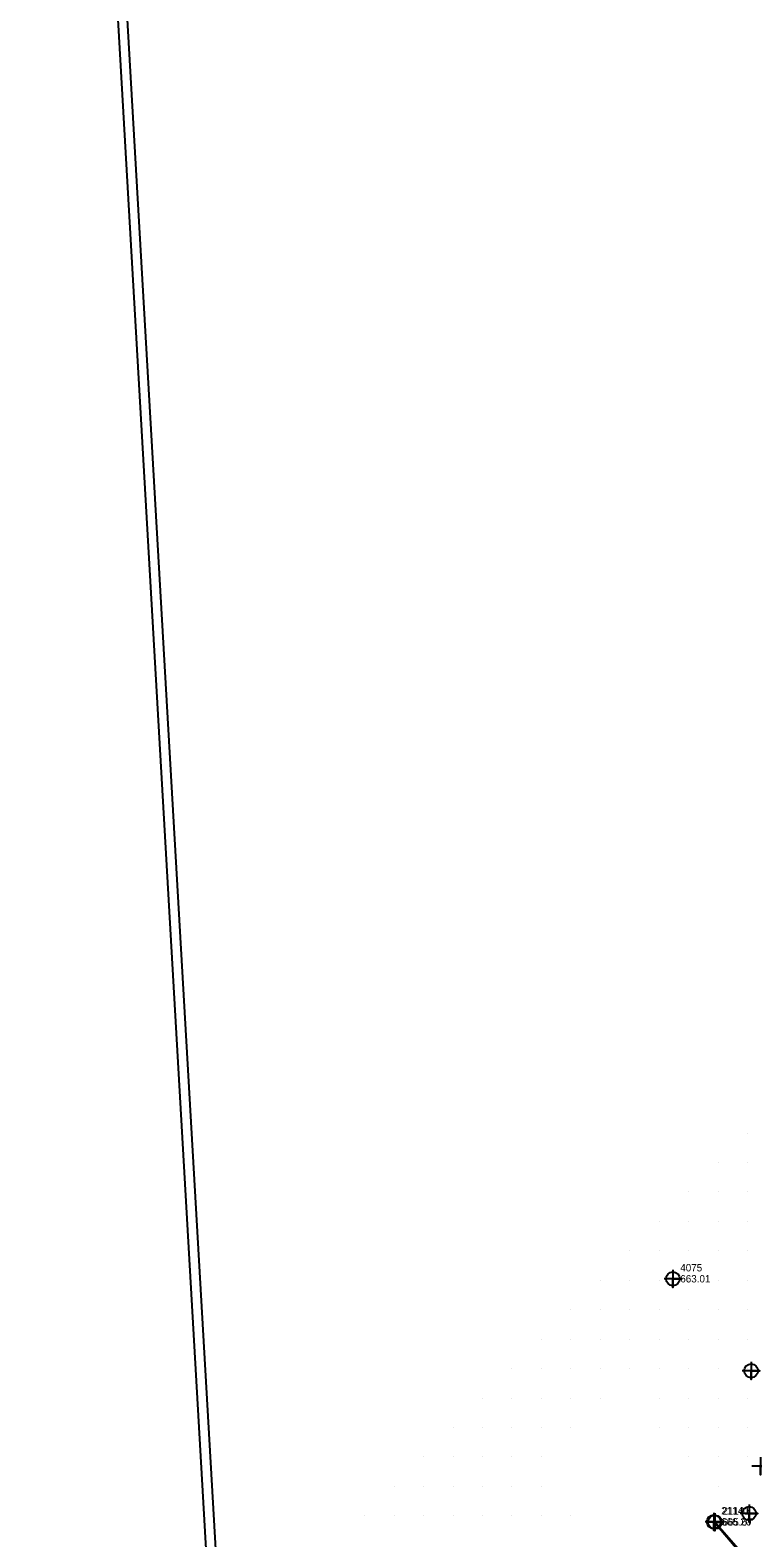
# Model space of a CAD drawing. Extents: x 1331606 to 1438728, y -485208 to 1373898.
# Drawn here: x 1378851 to 1379097, y 552858 to 553370 of the extents above; entities that cross this region are included whole.
import ezdxf

# ---------------------------------------------------------------- set-up
doc = ezdxf.new("R2010")
doc.units = 0
for name, color, linetype in [('Exist DTM Breakline', 7, 'Continuous'), ('Exist DTM Breakline Cogo Elevation', 7, 'Continuous'), ('Exist DTM Breakline Cogo Number', 7, 'Continuous'), ('Exist DTM Breakline Cogo Point CELL', 7, 'Continuous'), ('Exist DTM QL2 LIDAR Elevation Point', 7, 'Continuous'), ('Exist DTM Regular Point CELL', 7, 'Continuous'), ('Exist Roads EOP Cogo Elevation', 7, 'Continuous'), ('Exist Roads EOP Cogo Number', 7, 'Continuous'), ('Exist Roads EOP Cogo Point CELL', 7, 'Continuous'), ('Exist Roads EOP Other', 7, 'Continuous'), ('Exist Roads EOP Other Cogo Elevation', 7, 'Continuous'), ('Exist Roads EOP Other Cogo Number', 7, 'Continuous'), ('Exist Roads EOP Other Cogo Point CELL', 7, 'Continuous')]:
    doc.layers.add(name, color=color, linetype=linetype)

msp = doc.modelspace()

# ---------------------------------------------------------------- linework, layer by layer
at = {"layer": 'Exist DTM Breakline'}
msp.add_line((1379093.1038, 552852.1495), (1379083.8185, 552862.9564), dxfattribs=at)
at = {"layer": 'Exist DTM Breakline Cogo Point CELL'}
msp.add_lwpolyline([(1379083.8185, 552865.9564000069), (1379083.8185, 552859.9564000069), (1379083.8185, 552862.9564000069), (1379086.8185, 552862.9564000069), (1379080.8185, 552862.9564000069)], dxfattribs=at)
msp.add_circle((1379083.8185, 552862.9564000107), 2.344041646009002, dxfattribs=at)
at = {"layer": 'Exist DTM QL2 LIDAR Elevation Point'}
for p, q in [((1379094.925024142, 552995.0769635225), (1379094.925024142, 552995.0769635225)), ((1379084.9234932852, 552985.0754326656), (1379084.9234932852, 552985.0754326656)), ((1379094.925024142, 552985.0754326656), (1379094.925024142, 552985.0754326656)), ((1379074.9219624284, 552975.0739018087), (1379074.9219624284, 552975.0739018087)), ((1379084.9234932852, 552975.0739018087), (1379084.9234932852, 552975.0739018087)), ((1379094.925024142, 552975.0739018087), (1379094.925024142, 552975.0739018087)), ((1379064.9204315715, 552965.0723709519), (1379064.9204315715, 552965.0723709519)), ((1379074.9219624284, 552965.0723709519), (1379074.9219624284, 552965.0723709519)), ((1379084.9234932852, 552965.0723709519), (1379084.9234932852, 552965.0723709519)), ((1379094.925024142, 552965.0723709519), (1379094.925024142, 552965.0723709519)), ((1379054.9189007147, 552955.070840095), (1379054.9189007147, 552955.070840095)), ((1379064.9204315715, 552955.070840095), (1379064.9204315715, 552955.070840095)), ((1379074.9219624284, 552955.070840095), (1379074.9219624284, 552955.070840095)), ((1379084.9234932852, 552955.070840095), (1379084.9234932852, 552955.070840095)), ((1379094.925024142, 552955.070840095), (1379094.925024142, 552955.070840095)), ((1379044.917369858, 552945.0693092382), (1379044.917369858, 552945.0693092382)), ((1379054.9189007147, 552945.0693092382), (1379054.9189007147, 552945.0693092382)), ((1379064.9204315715, 552945.0693092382), (1379064.9204315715, 552945.0693092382)), ((1379074.9219624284, 552945.0693092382), (1379074.9219624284, 552945.0693092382)), ((1379084.9234932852, 552945.0693092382), (1379084.9234932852, 552945.0693092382)), ((1379094.925024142, 552945.0693092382), (1379094.925024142, 552945.0693092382)), ((1379034.915839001, 552935.0677783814), (1379034.915839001, 552935.0677783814)), ((1379044.917369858, 552935.0677783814), (1379044.917369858, 552935.0677783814)), ((1379054.9189007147, 552935.0677783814), (1379054.9189007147, 552935.0677783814)), ((1379064.9204315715, 552935.0677783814), (1379064.9204315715, 552935.0677783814)), ((1379074.9219624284, 552935.0677783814), (1379074.9219624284, 552935.0677783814)), ((1379084.9234932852, 552935.0677783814), (1379084.9234932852, 552935.0677783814)), ((1379094.925024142, 552935.0677783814), (1379094.925024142, 552935.0677783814)), ((1379024.914308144, 552925.0662475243), (1379024.914308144, 552925.0662475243)), ((1379034.915839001, 552925.0662475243), (1379034.915839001, 552925.0662475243)), ((1379044.917369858, 552925.0662475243), (1379044.917369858, 552925.0662475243)), ((1379054.9189007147, 552925.0662475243), (1379054.9189007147, 552925.0662475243)), ((1379064.9204315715, 552925.0662475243), (1379064.9204315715, 552925.0662475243)), ((1379074.9219624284, 552925.0662475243), (1379074.9219624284, 552925.0662475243)), ((1379084.9234932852, 552925.0662475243), (1379084.9234932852, 552925.0662475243)), ((1379094.925024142, 552925.0662475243), (1379094.925024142, 552925.0662475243)), ((1379014.9127772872, 552915.0647166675), (1379014.9127772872, 552915.0647166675)), ((1379024.914308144, 552915.0647166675), (1379024.914308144, 552915.0647166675)), ((1379034.915839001, 552915.0647166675), (1379034.915839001, 552915.0647166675)), ((1379044.917369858, 552915.0647166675), (1379044.917369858, 552915.0647166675)), ((1379054.9189007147, 552915.0647166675), (1379054.9189007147, 552915.0647166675)), ((1379064.9204315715, 552915.0647166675), (1379064.9204315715, 552915.0647166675)), ((1379074.9219624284, 552915.0647166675), (1379074.9219624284, 552915.0647166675)), ((1379084.9234932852, 552915.0647166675), (1379084.9234932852, 552915.0647166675)), ((1379094.925024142, 552915.0647166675), (1379094.925024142, 552915.0647166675)), ((1379004.9112464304, 552905.0631858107), (1379004.9112464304, 552905.0631858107)), ((1379014.9127772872, 552905.0631858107), (1379014.9127772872, 552905.0631858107)), ((1379024.914308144, 552905.0631858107), (1379024.914308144, 552905.0631858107)), ((1379034.915839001, 552905.0631858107), (1379034.915839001, 552905.0631858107)), ((1379044.917369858, 552905.0631858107), (1379044.917369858, 552905.0631858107)), ((1379064.9204315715, 552905.0631858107), (1379064.9204315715, 552905.0631858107)), ((1379074.9219624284, 552905.0631858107), (1379074.9219624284, 552905.0631858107)), ((1379084.9234932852, 552905.0631858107), (1379084.9234932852, 552905.0631858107)), ((1379094.925024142, 552905.0631858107), (1379094.925024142, 552905.0631858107)), ((1378994.9097155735, 552895.0616549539), (1378994.9097155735, 552895.0616549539)), ((1379004.9112464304, 552895.0616549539), (1379004.9112464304, 552895.0616549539)), ((1379014.9127772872, 552895.0616549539), (1379014.9127772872, 552895.0616549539)), ((1379024.914308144, 552895.0616549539), (1379024.914308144, 552895.0616549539)), ((1379034.915839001, 552895.0616549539), (1379034.915839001, 552895.0616549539)), ((1379064.9204315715, 552895.0616549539), (1379064.9204315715, 552895.0616549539)), ((1379074.9219624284, 552895.0616549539), (1379074.9219624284, 552895.0616549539)), ((1379084.9234932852, 552895.0616549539), (1379084.9234932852, 552895.0616549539)), ((1379094.925024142, 552895.0616549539), (1379094.925024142, 552895.0616549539)), ((1378984.9081847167, 552885.060124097), (1378984.9081847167, 552885.060124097)), ((1378994.9097155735, 552885.060124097), (1378994.9097155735, 552885.060124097)), ((1379004.9112464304, 552885.060124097), (1379004.9112464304, 552885.060124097)), ((1379014.9127772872, 552885.060124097), (1379014.9127772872, 552885.060124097)), ((1379024.914308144, 552885.060124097), (1379024.914308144, 552885.060124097)), ((1379074.9219624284, 552885.060124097), (1379074.9219624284, 552885.060124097)), ((1379084.9234932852, 552885.060124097), (1379084.9234932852, 552885.060124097)), ((1379094.925024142, 552885.060124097), (1379094.925024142, 552885.060124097)), ((1378974.90665386, 552875.0585932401), (1378974.90665386, 552875.0585932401)), ((1378984.9081847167, 552875.0585932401), (1378984.9081847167, 552875.0585932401)), ((1378994.9097155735, 552875.0585932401), (1378994.9097155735, 552875.0585932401)), ((1379004.9112464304, 552875.0585932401), (1379004.9112464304, 552875.0585932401)), ((1379014.9127772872, 552875.0585932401), (1379014.9127772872, 552875.0585932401)), ((1379024.914308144, 552875.0585932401), (1379024.914308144, 552875.0585932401)), ((1379084.9234932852, 552875.0585932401), (1379084.9234932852, 552875.0585932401)), ((1378964.905123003, 552865.0570623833), (1378964.905123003, 552865.0570623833)), ((1378974.90665386, 552865.0570623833), (1378974.90665386, 552865.0570623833)), ((1378984.9081847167, 552865.0570623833), (1378984.9081847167, 552865.0570623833)), ((1378994.9097155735, 552865.0570623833), (1378994.9097155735, 552865.0570623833)), ((1379004.9112464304, 552865.0570623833), (1379004.9112464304, 552865.0570623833)), ((1379014.9127772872, 552865.0570623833), (1379014.9127772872, 552865.0570623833)), ((1379024.914308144, 552865.0570623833), (1379024.914308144, 552865.0570623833)), ((1379034.915839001, 552865.0570623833), (1379034.915839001, 552865.0570623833))]:
    msp.add_line(p, q, dxfattribs=at)
at = {"layer": 'Exist DTM Regular Point CELL'}
msp.add_lwpolyline([(1379095.3929, 552868.8906999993), (1379095.3929, 552862.8906999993), (1379095.3929, 552865.8906999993), (1379098.3929, 552865.8906999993), (1379092.3929, 552865.8906999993)], dxfattribs=at)
msp.add_circle((1379095.3929, 552865.8906999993), 2.344041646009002, dxfattribs=at)
at = {"layer": 'Exist Roads EOP Cogo Point CELL'}
for points in [[(1379069.5361, 552948.5934000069), (1379069.5361, 552942.5934000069), (1379069.5361, 552945.5934000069), (1379072.5361, 552945.5934000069), (1379066.5361, 552945.5934000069)], [(1379096.0786, 552917.3382999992), (1379096.0786, 552911.3382999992), (1379096.0786, 552914.3382999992), (1379099.0786, 552914.3382999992), (1379093.0786, 552914.3382999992)]]:
    msp.add_lwpolyline(points, dxfattribs=at)
for centre in [(1379069.5361, 552945.5934000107), (1379096.0786, 552914.3382999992)]:
    msp.add_circle(centre, 2.344041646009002, dxfattribs=at)
at = {"layer": 'Exist Roads EOP Other'}
msp.add_line((1379092.8574, 552851.9869), (1379083.4317, 552863.0399), dxfattribs=at)
msp.add_spline([(1378930.0704, 552542.9155), (1378932.5817, 552537.9158), (1378932.5817, 552537.9158), (1378929.449, 552534.7859), (1378926.8962, 552542.0254000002)], degree=3, dxfattribs=at)
at = {"layer": 'Exist Roads EOP Other Cogo Point CELL'}
for points in [[(1379099.2827999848, 552884.9897999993), (1379099.2827999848, 552878.9897999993), (1379099.2827999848, 552881.9897999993), (1379102.2827999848, 552881.9897999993), (1379096.2827999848, 552881.9897999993)], [(1379083.4317000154, 552866.039900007), (1379083.4317000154, 552860.039900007), (1379083.4317000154, 552863.039900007), (1379086.4317000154, 552863.039900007), (1379080.4317000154, 552863.039900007)]]:
    msp.add_lwpolyline(points, dxfattribs=at)
msp.add_circle((1379083.4317000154, 552863.0399000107), 2.344041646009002, dxfattribs=at)

# ---------------------------------------------------------------- texts
at = {"layer": 'Exist DTM Breakline Cogo Elevation'}
msp.add_text('665.67', height=2.5, dxfattribs=at).set_placement((1379086.3185, 552861.7064))
at = {"layer": 'Exist DTM Breakline Cogo Number'}
msp.add_text('21141', height=2.5, dxfattribs=at).set_placement((1379086.3185, 552865.4564))
at = {"layer": 'Exist Roads EOP Cogo Elevation'}
msp.add_text('663.01', height=2.5, dxfattribs=at).set_placement((1379072.0361, 552944.3434))
at = {"layer": 'Exist Roads EOP Cogo Number'}
msp.add_text('4075', height=2.5, dxfattribs=at).set_placement((1379072.0361, 552948.0934))
at = {"layer": 'Exist Roads EOP Other Cogo Elevation'}
msp.add_text('666.20', height=2.5, dxfattribs=at).set_placement((1379085.9317, 552861.7899))
at = {"layer": 'Exist Roads EOP Other Cogo Number'}
msp.add_text('21140', height=2.5, dxfattribs=at).set_placement((1379085.9317, 552865.5399))

doc.saveas('drawing.dxf')
